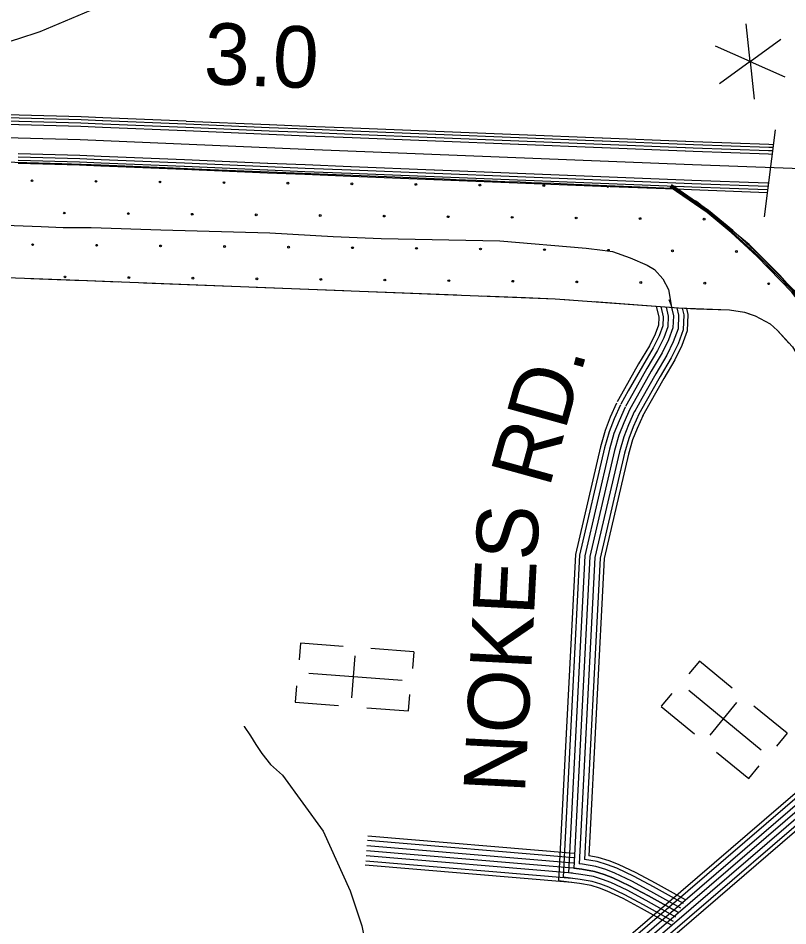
# Model space of a CAD drawing. Extents: x 1788175 to 1969470, y 584502 to 738744.
# Drawn here: x 1859175 to 1863802, y 669167 to 674627 of the extents above; entities that cross this region are included whole.
import ezdxf

# ---------------------------------------------------------------- set-up
doc = ezdxf.new("R2010")
doc.units = 0
for name, color, linetype in [('DESIGN - EROSION CONTROL - Devices', 7, 'Continuous'), ('DESIGN - ROW - Right-of-Way and Easement Labels', 7, 'Continuous'), ('DESIGN - SCRATCH - User 1', 7, 'Continuous'), ('DESIGN - TRAFFIC CONTROL PERMANENT - Signalization', 7, 'Continuous'), ('DESIGN - TRANSPORTATION - Text', 7, 'Continuous'), ('DESIGN - UTILITIES - Cable (Underground) with Text', 7, 'Continuous'), ('SURVEY - CENTERLINE - Preliminary', 7, 'Continuous'), ('SURVEY - CONTOURS - Index with Text', 7, 'Continuous'), ('SURVEY - DRAINAGE - Area Shapes', 7, 'Continuous'), ('SURVEY - DRAINAGE - Storm Sewer', 7, 'Continuous'), ('SURVEY - NON-TRANSPORTATION - Features', 7, 'Continuous'), ('SURVEY - PROPERTY - Owners', 7, 'Continuous'), ('SURVEY - TRANSPORTATION - Roads', 7, 'Continuous'), ('SURVEY - VEGETATION - Features with Text', 7, 'Continuous')]:
    doc.layers.add(name, color=color, linetype=linetype)

msp = doc.modelspace()

# ---------------------------------------------------------------- linework, layer by layer
at = {"layer": 'DESIGN - EROSION CONTROL - Devices'}
for centre in [(1859258.8, 673649), (1859643.3, 673645.3), (1860027.9, 673641.6), (1860412.4, 673637.8), (1860797, 673634.1), (1861181.6, 673630.4), (1861566.1, 673626.6), (1861950.7, 673622.9), (1862335.2, 673619.2), (1859452.9, 673454.9), (1859837.5, 673451.2), (1860222, 673447.4), (1860606.6, 673443.7), (1860991.1, 673440), (1861375.7, 673436.2), (1861760.2, 673432.5), (1862144.8, 673428.8), (1862529.4, 673425), (1862913.9, 673421.3), (1863298.5, 673417.6), (1859262.5, 673264.5), (1859647.1, 673260.8), (1860031.6, 673257), (1860416.2, 673253.3), (1860800.7, 673249.6), (1861185.3, 673245.8), (1861569.8, 673242.1), (1861954.4, 673238.4), (1862338.9, 673234.6), (1862723.5, 673230.9), (1863108.1, 673227.2), (1863492.6, 673223.4), (1859456.7, 673070.3), (1859841.2, 673066.6), (1860225.8, 673062.9), (1860610.3, 673059.1), (1860994.9, 673055.4), (1861379.4, 673051.7), (1861764, 673047.9), (1862148.5, 673044.2), (1862533.1, 673040.5), (1862917.6, 673036.7), (1863302.2, 673033), (1863686.7, 673029.3)]:
    msp.add_circle(centre, 5.28, dxfattribs=at)
msp.add_arc((1862719.8, 673615.4), 5.28, 141.6668, 33.7808, dxfattribs=at)
at = {"layer": 'DESIGN - SCRATCH - User 1'}
for points in [[(1863872, 672946.1), (1863752.9, 673081), (1863568.8, 673265.4), (1863252, 673523.9), (1863105.4, 673603.2), (1862914.9, 673610.8), (1862663.3, 673620.8), (1862515.2, 673626.7), (1862396.1, 673631.4), (1862320.8, 673634.4), (1862260.7, 673636.8), (1862192.5, 673639.5), (1862100.5, 673643.2), (1862013.7, 673646.6), (1861932.5, 673649.9), (1861865.1, 673652.6), (1861807.3, 673654.9), (1861736.8, 673657.7), (1861675.1, 673660.1), (1861440.3, 673669.5), (1860279.6, 673717), (1860106.7, 673724.3), (1859672.9, 673742.5), (1859437.3, 673751), (1858520.7, 673776)], [(1856009.9, 673181.7), (1859540.8, 673050.8), (1862403, 672939.3), (1863145.5, 672883.7), (1863451.3, 672871.7), (1863542, 672858.2), (1863606.3, 672836.7), (1863694.8, 672788.4), (1863739, 672748.2), (1863829.1, 672649.7)]]:
    msp.add_lwpolyline(points, dxfattribs=at)
at = {"layer": 'DESIGN - TRAFFIC CONTROL PERMANENT - Signalization'}
for q in [(1863551.4, 674593), (1863367, 674458.8), (1863759.9, 674500.3), (1863391, 674232), (1863599.4, 674139.4), (1863783.9, 674273.6)]:
    msp.add_line((1863575.5, 674366.2), q, dxfattribs=at)
at = {"layer": 'DESIGN - TRANSPORTATION - Text'}
msp.add_lwpolyline([(1860533.3, 670368.9), (1860533.3, 670366.9), (1860571.5, 670309.1), (1860603.7, 670257.3), (1860639.9, 670203.6), (1860692.1, 670137.9), (1860764.3, 670074.4), (1861008, 669736.4), (1861171.5, 669377.6), (1861240.2, 669167.6), (1861250.5, 669117.6)], dxfattribs=at)
at = {"layer": 'DESIGN - UTILITIES - Cable (Underground) with Text'}
for p, q in [((1860872.3, 670867.4), (1860864.6, 670767.9)), ((1861128.3, 670847.6), (1860872.3, 670867.3)), ((1861553.5, 670814.8), (1861296.1, 670834.6)), ((1861553.5, 670814.6), (1861545.8, 670715.5)), ((1861198.6, 670791.9), (1861179.1, 670539.1)), ((1863270, 670759.8), (1863206.5, 670682.8)), ((1863468.1, 670596.5), (1863269.9, 670759.7)), ((1860848.7, 670611.7), (1860841.1, 670512.9)), ((1861522.2, 670460), (1861529.8, 670558)), ((1863103.7, 670564.2), (1863040.7, 670487.7)), ((1860841, 670512.3), (1861101, 670492.3)), ((1861271.5, 670479.2), (1861522.2, 670459.9)), ((1863040.4, 670487.2), (1863241.7, 670321.4)), ((1863493.7, 670510.6), (1863332.5, 670314.8)), ((1863797.3, 670325.4), (1863598.1, 670489.4)), ((1863797.2, 670325.2), (1863734, 670248.5)), ((1863373.7, 670212.7), (1863567.8, 670052.9)), ((1863567.9, 670053), (1863630.3, 670128.8))]:
    msp.add_line(p, q, dxfattribs=at)
for points in [[(1860922.1, 670687.6), (1861483.4, 670644.4)], [(1863207.4, 670584), (1863642.1, 670226.1)]]:
    msp.add_lwpolyline(points, dxfattribs=at)
at = {"layer": 'SURVEY - CENTERLINE - Preliminary'}
for points in [[(1859180.8, 674025.5), (1858681, 674039.2)], [(1859181.3, 674043), (1858681.4, 674056.7)], [(1859683.2, 674009.8), (1859553.2, 674015.3), (1859181.7, 674025.5)], [(1859683.9, 674027.3), (1859553.8, 674032.8), (1859182.2, 674043)], [(1860184.4, 674006.3), (1859684.8, 674027.3)], [(1859179.7, 673985.2), (1858679.9, 673998.9)], [(1859180.2, 674005.5), (1858680.4, 674019.2)], [(1859681.5, 673969.6), (1859551.8, 673975), (1859180.6, 673985.2)], [(1859682.3, 673989.8), (1859552.5, 673995.3), (1859181.1, 674005.5)], [(1860182, 673948.5), (1859682.4, 673969.5)], [(1860182.8, 673968.8), (1859683.3, 673989.8)], [(1860183.7, 673988.8), (1859684.1, 674009.8)], [(1860683.3, 673947.8), (1860183.7, 673968.8)], [(1860684.1, 673967.8), (1860184.6, 673988.8)], [(1860684.9, 673985.2), (1860185.3, 674006.2)], [(1861184.4, 673947.4), (1860909.7, 673958.3), (1860685, 673967.7)], [(1861185, 673964.8), (1860910.4, 673975.8), (1860685.8, 673985.2)], [(1861685.6, 673944.9), (1861186, 673964.8)], [(1868792.3, 673562.2), (1868452.2, 673575.7), (1867126.5, 673626.9), (1866287.3, 673645.3), (1864537, 673695.6), (1863229.2, 673744.9), (1860904.7, 673837.4), (1859549, 673894.3), (1857833.8, 673941.4)], [(1860682.4, 673927.5), (1860182.9, 673948.5)], [(1861182.7, 673907.1), (1860908, 673918), (1860683.3, 673927.5)], [(1861183.6, 673927.4), (1860908.8, 673938.3), (1860684.2, 673947.7)], [(1861684.1, 673907.5), (1861184.5, 673927.3)], [(1861684.9, 673927.4), (1861185.3, 673947.3)], [(1862185.4, 673907.5), (1861685.8, 673927.4)], [(1862186.1, 673925), (1861686.5, 673944.9)], [(1862686.6, 673905.1), (1862187, 673925)], [(1861683.3, 673887.2), (1861183.7, 673907.1)], [(1862183.8, 673867.3), (1861684.2, 673887.2)], [(1862184.6, 673887.5), (1861685, 673907.4)], [(1862684.3, 673847.4), (1862184.7, 673867.2)], [(1862685.1, 673867.6), (1862185.5, 673887.5)], [(1862685.9, 673887.6), (1862186.3, 673907.5)], [(1863185.6, 673847.7), (1862686, 673867.6)], [(1863186.4, 673867.7), (1862686.8, 673887.6)], [(1863187.1, 673885.2), (1862687.5, 673905.1)], [(1863686.7, 673848.8), (1863233.9, 673865.8), (1863187.3, 673867.7)], [(1863687.4, 673866.2), (1863234.6, 673883.3), (1863188, 673885.2)], [(1863715.6, 673865.2), (1863688.3, 673866.2)], [(1859674.2, 673795.3), (1859545.8, 673800.7), (1859175.8, 673810.8)], [(1863184.8, 673827.4), (1862685.2, 673847.3)], [(1863685.2, 673808.5), (1863232.4, 673825.6), (1863185.7, 673827.4)], [(1863686, 673828.8), (1863233.1, 673845.8), (1863186.5, 673847.7)], [(1863708.3, 673807.6), (1863686.1, 673808.5)], [(1863706.5, 673828), (1863686.9, 673828.7)], [(1863710.1, 673847.9), (1863687.6, 673848.7)], [(1859672.7, 673737.5), (1859543.8, 673742.9), (1859175.1, 673753.1)], [(1859673.4, 673755), (1859544.4, 673760.4), (1859175.6, 673770.5)], [(1859674.2, 673775), (1859545.1, 673780.4), (1859176.1, 673790.5)], [(1860173.9, 673734), (1859674.3, 673755)], [(1860174.6, 673774.3), (1859675.1, 673795.3)], [(1860174.7, 673754), (1859675.1, 673774.9)], [(1860675.1, 673753.2), (1860175.6, 673774.2)], [(1860675.2, 673732.9), (1860175.6, 673753.9)], [(1861175.8, 673732.8), (1860900.9, 673743.7), (1860676, 673753.2)], [(1860173.1, 673716.5), (1859673.6, 673737.5)], [(1860673.6, 673695.5), (1860174, 673716.5)], [(1860674.3, 673713), (1860174.8, 673733.9)], [(1861174.4, 673675), (1860898.5, 673686), (1860674.5, 673695.4)], [(1861175.1, 673692.5), (1860899.2, 673703.5), (1860675.2, 673712.9)], [(1861175.9, 673712.5), (1860900, 673723.5), (1860676.1, 673732.9)], [(1861675.6, 673672.6), (1861176, 673692.5)], [(1861676.3, 673712.9), (1861176.7, 673732.8)], [(1861676.4, 673692.6), (1861176.8, 673712.5)], [(1862176.8, 673693), (1861677.2, 673712.9)], [(1862176.9, 673672.7), (1861677.3, 673692.6)], [(1862677.4, 673673.1), (1862177.7, 673692.9)], [(1861674.9, 673655.1), (1861175.3, 673675)], [(1862176.3, 673635.1), (1861675.8, 673655.1)], [(1862176.1, 673652.7), (1861676.5, 673672.6)], [(1862676.7, 673632.8), (1862177.1, 673652.7)], [(1862677.5, 673652.8), (1862177.8, 673672.6)], [(1863177.9, 673653.2), (1862678.3, 673673)], [(1863178, 673632.9), (1862678.4, 673652.7)], [(1863678.6, 673634.2), (1863225.6, 673651.3), (1863178.8, 673653.1)], [(1862676.8, 673615.3), (1862176.4, 673635.2)], [(1863177.2, 673612.9), (1862676.7, 673632.8)], [(1863176.5, 673595.4), (1862676.9, 673615.3)], [(1863677.4, 673576.4), (1863223.4, 673593.5), (1863177.4, 673595.3)], [(1863678, 673593.9), (1863224, 673611), (1863178.1, 673612.8)], [(1863678.8, 673613.9), (1863224.8, 673631), (1863178.9, 673632.8)], [(1863686.3, 673633.9), (1863679.5, 673634.2)], [(1863682.8, 673613.7), (1863679.7, 673613.9)]]:
    msp.add_lwpolyline(points, dxfattribs=at)
at = {"layer": 'SURVEY - CONTOURS - Index with Text'}
for points in [[(1860107, 674891.5), (1859649.1, 674689.5), (1859305.2, 674545.2), (1859171.9, 674500.3), (1859044.6, 674461.5), (1858895.3, 674432.5), (1858759, 674426.8)], [(1862243.4, 668585.9), (1864374, 670419.6)], [(1862259.7, 668567.3), (1864371.6, 670384.9)], [(1862280.1, 668544), (1864361.1, 670335)], [(1862300.5, 668520.6), (1864356, 670289.7)], [(1862320.9, 668497.3), (1864349, 670242.7)], [(1862341.3, 668474), (1864335.8, 670190.5)], [(1862358.3, 668454.6), (1864317.6, 670140.9)]]:
    msp.add_lwpolyline(points, dxfattribs=at)
at = {"layer": 'SURVEY - DRAINAGE - Area Shapes'}
for points in [[(1857967.5, 673420.8), (1858680.5, 673400.9), (1859041.1, 673384.5), (1859314.2, 673373.6), (1859445.4, 673368.1), (1859615, 673367.5), (1860032, 673353.9), (1860688.3, 673335.5), (1861067.9, 673313.4), (1861357.5, 673302.5), (1862069.9, 673287.8)], [(1862069.9, 673287.8), (1862589.5, 673244.3), (1862687.9, 673231.6), (1862747.3, 673222.7), (1862854.9, 673185), (1862956.5, 673140.8), (1863000.6, 673114.1), (1863051.4, 673059.3), (1863084.8, 672995), (1863103.5, 672888)]]:
    msp.add_lwpolyline(points, dxfattribs=at)
at = {"layer": 'SURVEY - DRAINAGE - Storm Sewer'}
msp.add_lwpolyline([(1863726.5, 673955.4), (1863658.7, 673431.7)], dxfattribs=at)
at = {"layer": 'SURVEY - NON-TRANSPORTATION - Features'}
for points in [[(1864477.9, 672131.4), (1863826.1, 672979.6), (1863617.8, 673192.4), (1863460.8, 673337.4), (1863316.1, 673457.9), (1863093.9, 673610.2)], [(1864483.4, 672135.7), (1863831.4, 672984.2), (1863622.7, 673197.4), (1863465.4, 673342.6), (1863320.3, 673463.5), (1863097.9, 673616)], [(1864490.6, 672141.2), (1863838.2, 672990.1), (1863629, 673203.9), (1863471.3, 673349.4), (1863325.8, 673470.7), (1863103, 673623.4)], [(1863113.5, 673616.2), (1863325.8, 673470.7), (1863471.3, 673349.4), (1863629, 673203.9), (1863838.2, 672990.1), (1864311.2, 672374.6)]]:
    msp.add_lwpolyline(points, dxfattribs=at)
at = {"layer": 'SURVEY - PROPERTY - Owners'}
msp.add_lwpolyline([(1862515.5, 669513.3), (1862562.7, 669507), (1862640.5, 669493.5), (1862698.5, 669475.8), (1862750.4, 669456.1), (1862850.4, 669408.6), (1862964.5, 669347.2), (1863144.6, 669247.1)], dxfattribs=at)
at = {"layer": 'SURVEY - TRANSPORTATION - Roads'}
for points in [[(1863086.5, 672934.4), (1863098.6, 672905.2), (1863114.3, 672836.6), (1863111.1, 672763.9), (1863084.7, 672691.3), (1863046.5, 672613.8), (1862981.1, 672503.1), (1862896.8, 672353.8), (1862852.2, 672274.9)], [(1863011.3, 672893.8), (1863026.1, 672828.7), (1863024.1, 672781.2), (1863004, 672725.8), (1862969.3, 672655.5), (1862905.1, 672547), (1862820.4, 672397), (1862775.9, 672318.1)], [(1863038.1, 672891.8), (1863052, 672831), (1863049.6, 672776.1), (1863027.6, 672715.7), (1862991.9, 672643.3), (1862927.4, 672534.1), (1862842.8, 672384.3), (1862798.2, 672305.4)], [(1863070.5, 672889.4), (1863083.1, 672833.8), (1863080.3, 672770), (1863056.2, 672703.5), (1863019.2, 672628.5), (1862954.2, 672518.6), (1862869.8, 672369.1), (1862825.2, 672290.2)], [(1863102.8, 672886.9), (1863114.3, 672836.6), (1863111.1, 672763.9), (1863084.7, 672691.3), (1863046.5, 672613.8), (1862981.1, 672503.1), (1862896.8, 672353.8), (1862852.2, 672274.9)], [(1863135.2, 672884.5), (1863145.4, 672839.5), (1863141.9, 672757.7), (1863113.3, 672679.1), (1863073.7, 672599), (1863007.9, 672487.6), (1862923.8, 672338.6), (1862879.2, 672259.7)], [(1863167.4, 672882.5), (1863176.6, 672842.3), (1863172.6, 672751.6), (1863141.9, 672667), (1863101, 672584.2), (1863034.8, 672472.1), (1862950.8, 672323.3), (1862906.2, 672244.4)], [(1863193.1, 672881.1), (1863201.4, 672844.5), (1863197.2, 672746.8), (1863164.6, 672657.2), (1863122.8, 672572.5), (1863056.2, 672459.7), (1862972.3, 672311.2), (1862927.7, 672232.2)], [(1862772.1, 672310.5), (1862734.7, 672226.5), (1862703, 672146.6), (1862675.6, 672047.8), (1862524.5, 671400.4), (1862423.8, 669438)], [(1862795.6, 672300.1), (1862758.5, 672216.5), (1862727.4, 672138.4), (1862700.6, 672041.4), (1862550, 671396.8), (1862450.7, 669459.4)], [(1862823.9, 672287.5), (1862787, 672204.5), (1862756.8, 672128.6), (1862730.6, 672033.8), (1862580.8, 671392.4), (1862483.1, 669486.3)], [(1862852.2, 672274.9), (1862815.6, 672192.5), (1862786.2, 672118.7), (1862760.7, 672026.1), (1862611.7, 671388.1), (1862515.5, 669513.3)], [(1862852.2, 672274.9), (1862815.6, 672192.5), (1862786.2, 672118.7), (1862760.7, 672026.1), (1862611.7, 671388.1), (1862515.5, 669513.3)], [(1862880.6, 672262.3), (1862844.2, 672180.5), (1862815.7, 672108.8), (1862790.7, 672018.5), (1862642.5, 671383.7), (1862547.9, 669540.3)], [(1862908.9, 672249.7), (1862872.8, 672168.4), (1862845.1, 672098.9), (1862820.7, 672010.8), (1862673.3, 671379.4), (1862580.3, 669566.9)], [(1862931.5, 672239.7), (1862895.6, 672158.8), (1862868.6, 672091), (1862844.7, 672004.7), (1862697.9, 671375.9), (1862606.2, 669588.5)], [(1862515.8, 669575.7), (1861274.6, 669679.9)], [(1862518, 669601.3), (1861276.7, 669705.5)], [(1862510.7, 669513.9), (1861269.4, 669618.1)], [(1862510.7, 669513.9), (1861269.4, 669618.1)], [(1862513.2, 669544.8), (1861272, 669649)], [(1862505.5, 669452.2), (1861264.2, 669556.3)], [(1862508.1, 669483), (1861266.8, 669587.2)], [(1863174.7, 669301.3), (1862994.2, 669401.6), (1862878.4, 669463.9), (1862774.8, 669513.1), (1862718.5, 669534.5), (1862655, 669553.9), (1862580.3, 669566.9)], [(1863187.2, 669323.8), (1863006.6, 669424.2), (1862890, 669486.9), (1862784.9, 669536.8), (1862726.9, 669558.8), (1862660.9, 669578.9), (1862606.2, 669588.5)], [(1862503.4, 669427.5), (1861262.1, 669531.7)], [(1862515.5, 669513.3), (1862562.7, 669507), (1862640.5, 669493.5), (1862698.5, 669475.8), (1862750.4, 669456.1), (1862850.4, 669408.6), (1862964.5, 669347.2), (1863144.6, 669247.1)], [(1863144.6, 669247.1), (1862964.5, 669347.2), (1862850.4, 669408.6), (1862750.4, 669456.1), (1862698.5, 669475.8), (1862640.5, 669493.5), (1862562.7, 669507), (1862515.5, 669513.3)], [(1863144.6, 669247.1), (1862964.5, 669347.2), (1862850.4, 669408.6), (1862750.4, 669456.1), (1862698.5, 669475.8), (1862640.5, 669493.5), (1862562.7, 669507), (1862515.5, 669513.3)], [(1863159.6, 669274.2), (1862979.3, 669374.4), (1862864.4, 669436.3), (1862762.6, 669484.6), (1862708.5, 669505.1), (1862647.7, 669523.7), (1862567.4, 669537.7), (1862547.9, 669540.3)], [(1863102.4, 669171.3), (1862922.8, 669271.2), (1862811.3, 669331.2), (1862716.4, 669376.2), (1862670.4, 669393.7), (1862620.4, 669408.9), (1862549.5, 669421.3), (1862423.8, 669438)], [(1863114.5, 669192.9), (1862934.7, 669292.8), (1862822.4, 669353.3), (1862726.1, 669399), (1862678.4, 669417.1), (1862626.1, 669433), (1862553.3, 669445.7), (1862450.7, 669459.4)], [(1863129.5, 669220), (1862949.6, 669320), (1862836.4, 669380.9), (1862738.3, 669427.5), (1862688.4, 669446.4), (1862633.3, 669463.2), (1862558, 669476.4), (1862483.1, 669486.3)]]:
    msp.add_lwpolyline(points, dxfattribs=at)
at = {"layer": 'SURVEY - VEGETATION - Features with Text'}
for points in [[(1853418.5, 673305.8), (1856009.9, 673181.7), (1859540.8, 673050.8), (1862403, 672939.3), (1863145.5, 672883.7), (1863253.4, 672877.7), (1863451.3, 672871.7), (1863542, 672858.2), (1863606.3, 672836.7)], [(1859251.3, 673061.6), (1859515.1, 673051.8)], [(1859515.1, 673051.8), (1859540.8, 673050.8), (1859778.9, 673041.6)], [(1859928.8, 673035.7), (1860192.6, 673025.4)], [(1860192.6, 673025.4), (1860456.4, 673015.2)], [(1860606.3, 673009.3), (1860870.1, 672999)], [(1860870.1, 672999), (1861133.9, 672988.8)], [(1861283.8, 672982.9), (1861547.6, 672972.6)], [(1861547.6, 672972.6), (1861811.4, 672962.4)], [(1861961.3, 672956.5), (1862225.1, 672946.3)], [(1862225.1, 672946.3), (1862403, 672939.3), (1862488.7, 672932.9)], [(1862638.3, 672921.7), (1862901.5, 672902)], [(1862901.5, 672902), (1863145.5, 672883.7), (1863164.8, 672882.7)], [(1863314.7, 672875.9), (1863451.3, 672871.7), (1863542, 672858.2), (1863575.8, 672846.9)], [(1863575.8, 672846.9), (1863606.3, 672836.7)], [(1863606.3, 672836.7), (1863694.8, 672788.4), (1863739, 672748.2), (1863829.1, 672649.7), (1864025, 672319.5)], [(1863606.3, 672836.7), (1863694.8, 672788.4), (1863739, 672748.2), (1863808.8, 672671.9)]]:
    msp.add_lwpolyline(points, dxfattribs=at)

# ---------------------------------------------------------------- texts
at = {"layer": 'DESIGN - ROW - Right-of-Way and Easement Labels'}
for s, rotation, p in [('RD.', 74.543, (1862367.9, 671796.1)), ('NOKES', 87.0646, (1862221, 669959.3))]:
    msp.add_text(s, height=370, rotation=rotation, dxfattribs=at).set_placement(p)
at = {"layer": 'DESIGN - TRAFFIC CONTROL PERMANENT - Signalization'}
msp.add_text('3.0', height=370, rotation=357.6923, dxfattribs=at).set_placement((1860287.2, 674231.4))

doc.saveas('drawing.dxf')
